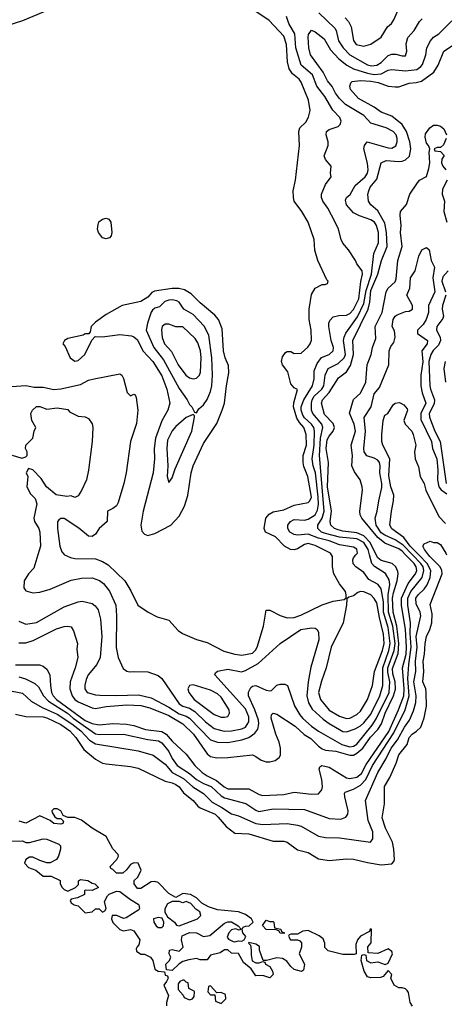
# Model space of a CAD drawing. Header units: inches. Extents: x 2348352 to 2479776, y 460422 to 613655.
# Tile 277 of 590: x 2383414 to 2385852, y 567419 to 573072. Entities that reach past the tile are written whole.
import ezdxf

# ---------------------------------------------------------------- set-up
doc = ezdxf.new("R2010")
doc.units = ezdxf.units.IN
doc.header["$MEASUREMENT"] = 0
doc.layers.add('C3586', color=7, linetype='Continuous')
doc.layers.add('C3587', color=7, linetype='Continuous')

msp = doc.modelspace()

# ---------------------------------------------------------------- linework, layer by layer
at = {"layer": 'C3586', "color": 4}
for points, elevation in [([(2383343.4, 569223.4), (2383430, 569206), (2383479.9, 569159.9), (2383543.4, 569123.4), (2383630, 569085.5), (2383714.6, 569030), (2383764.6, 568990), (2383815.5, 568935.5), (2383850, 568913.7), (2384093.8, 568873.8), (2384181, 568850), (2384250, 568797), (2384290.2, 568750.2), (2384354.8, 568714.8), (2384408.4, 568668.4), (2384470.2, 568630.2), (2384520.2, 568580.2), (2384575.5, 568550), (2384630, 568512.7), (2384670, 568500.5), (2384770, 568457), (2384810, 568452), (2384950, 568457.1), (2385010, 568448), (2385030, 568442), (2385130, 568384), (2385170, 568377.3), (2385250, 568375.5), (2385429, 568351), (2385441.2, 568370), (2385440.9, 568410), (2385414.9, 568474.9), (2385399.5, 568590), (2385470, 568750.6), (2385518.3, 568830), (2385547.4, 568890), (2385583.3, 568936.7), (2385622.6, 569010), (2385651.5, 569050), (2385675.8, 569104.2), (2385687.6, 569152.4), (2385691.1, 569190), (2385677.6, 569270), (2385687.7, 569330), (2385686, 569390), (2385696.8, 569470), (2385689.8, 569530.2), (2385716.9, 569650), (2385713.3, 569670), (2385690, 569719), (2385688.6, 569750), (2385701.3, 569770), (2385736.8, 569803.2), (2385752.5, 569827.5), (2385769.8, 569870), (2385775.3, 569910), (2385754, 569950), (2385705.1, 570000)], 68), ([(2383390, 569367.4), (2383527.7, 569367.7), (2383550, 569361), (2383570, 569342.8), (2383588, 569310), (2383591.5, 569250), (2383597.7, 569210), (2383606.5, 569190), (2383626, 569170), (2383790, 569049.4), (2383830, 569032.1), (2383870, 569023.1), (2383950, 569031.3), (2384027.5, 569027.5), (2384070, 569019.5), (2384136.7, 568996.7), (2384230, 568985.5), (2384255.3, 568970), (2384290, 568930.3), (2384370, 568855.5), (2384420.4, 568790), (2384461.6, 568750), (2384490.2, 568730.2), (2384543.8, 568703.8), (2384587.2, 568667.2), (2384610, 568656.5), (2384730, 568656.4), (2384790, 568623.8), (2384810, 568618.4), (2384930, 568623.8), (2384990, 568637.1), (2385090, 568624.9), (2385130, 568626.8), (2385149, 568650), (2385152.5, 568667.5), (2385149.4, 568710), (2385132.7, 568770), (2385137.2, 568782.8), (2385149.6, 568790.4), (2385190, 568781.1), (2385290, 568720.3), (2385310, 568714.9), (2385350, 568723.1), (2385376.1, 568743.9), (2385403.1, 568796.9), (2385533.9, 568986.1), (2385589.8, 569110), (2385619.9, 569190), (2385621.4, 569230), (2385612.4, 569350), (2385633, 569430), (2385635.5, 569470), (2385629.3, 569570), (2385605.7, 569710), (2385605.4, 569750), (2385644.3, 569835.7), (2385686.9, 569890), (2385694.2, 569910), (2385690.8, 569930), (2385678.7, 569950), (2385629.8, 570000)], 76), ([(2383390, 569085.3), (2383450, 569072.2), (2383550, 569068.8), (2383570, 569064.2), (2383650, 569026.3), (2383701.3, 568990), (2383737, 568950), (2383782.9, 568882.9), (2383850, 568826.4), (2383890, 568803.8), (2383910, 568799.3), (2384050, 568784.9), (2384094.2, 568774.2), (2384250, 568700.7), (2384290, 568690.4), (2384310, 568680.5), (2384330, 568666.8), (2384353.8, 568633.8), (2384410.6, 568590), (2384437.3, 568557.3), (2384450, 568547.7), (2384536.3, 568510), (2384554.5, 568494.5), (2384599.9, 568439.9), (2384650, 568402), (2384730, 568397.1), (2384870, 568354.9), (2384930, 568356.3), (2384950, 568350.7), (2385010, 568306.8), (2385070, 568290.7), (2385130, 568254), (2385190, 568245.5), (2385290, 568254.8), (2385330, 568253.4), (2385410, 568233.4), (2385490, 568220.7), (2385550, 568226), (2385561.2, 568238.8), (2385565.2, 568250), (2385562.4, 568310), (2385554.7, 568350), (2385513.6, 568430), (2385495.1, 568490), (2385509.3, 568570.7), (2385509.4, 568670), (2385539.6, 568720.4), (2385575.6, 568804.4), (2385590, 568850.8), (2385638, 568910), (2385650, 568950.7), (2385666.6, 568970), (2385692.8, 568987.2), (2385716.2, 569010), (2385735.6, 569064.4), (2385749.6, 569130), (2385748.2, 569210), (2385745.1, 569230), (2385728.4, 569270), (2385735.1, 569330), (2385729.8, 569390), (2385738.9, 569430), (2385741.7, 569490), (2385749.6, 569530), (2385769.6, 569570), (2385780.7, 569610), (2385781.6, 569661.6), (2385770, 569714), (2385839.3, 569890), (2385837.2, 569910), (2385827.3, 569930), (2385767.8, 569990), (2385760.6, 570000)], 64), ([(2383410, 569618.8), (2383450, 569600.7), (2383510, 569610.6), (2383670, 569700.7), (2383750, 569730.7), (2383773.7, 569733.7), (2383830, 569721), (2383847.5, 569707.5), (2383864.5, 569684.5), (2383879.1, 569630), (2383885.5, 569530), (2383875.5, 569410), (2383858, 569370), (2383807.3, 569310), (2383795.2, 569284.8), (2383787.9, 569252.1), (2383788, 569230), (2383801, 569210), (2383850, 569196.3), (2383874.6, 569194.6), (2383970, 569192), (2384096.7, 569196.7), (2384170, 569179.3), (2384270, 569125.2), (2384330, 569086.2), (2384370, 569072.7), (2384390, 569061.1), (2384510, 568937.1), (2384550, 568923.8), (2384610, 568923.1), (2384690, 568937), (2384729.8, 568950.2), (2384765.1, 568974.9), (2384781.6, 568998.4), (2384787.8, 569030), (2384784.7, 569050), (2384764, 569110), (2384727.8, 569190), (2384728.1, 569211.9), (2384742, 569238), (2384750, 569244.9), (2384770, 569250.4), (2384830, 569222), (2384850, 569218), (2384859, 569221), (2384890, 569251), (2384910, 569258), (2384936.9, 569256.9), (2384951.3, 569250), (2384992.3, 569132.3), (2385021.7, 569081.7), (2385039.9, 569059.9), (2385090, 569015.5), (2385130, 568988.2), (2385263, 568910), (2385310, 568898.3), (2385330, 568900.9), (2385350, 568912.2), (2385438.3, 569021.7), (2385461.5, 569058.5), (2385534.4, 569210), (2385539.8, 569270), (2385526.9, 569326.9), (2385527.9, 569350), (2385564.9, 569450), (2385569.2, 569490), (2385555.5, 569590), (2385531.2, 569670), (2385530.5, 569769.5), (2385538.2, 569830), (2385535.2, 569855.2), (2385513.3, 569893.3), (2385451.9, 569931.9), (2385435.1, 569950), (2385422.7, 570000)], 88), ([(2383410, 569494), (2383450, 569493.7), (2383491.9, 569508.1), (2383625.6, 569574.4), (2383670, 569588.2), (2383690, 569590.5), (2383710, 569586), (2383723.4, 569563.4), (2383746, 569490), (2383742.5, 569457.5), (2383747.7, 569410), (2383732.4, 569350), (2383703.7, 569270), (2383703.1, 569230), (2383715.3, 569190), (2383730.4, 569170), (2383750, 569156), (2383830, 569122), (2383850, 569118), (2383910, 569128.9), (2384030, 569138.9), (2384110, 569134), (2384161.1, 569121.1), (2384270, 569078), (2384350.2, 569030.2), (2384411.8, 568970), (2384490, 568857.1), (2384510, 568842), (2384545.4, 568834.6), (2384610, 568835.5), (2384750, 568850.8), (2384770, 568842.8), (2384801.1, 568821.1), (2384830, 568810.7), (2384850, 568810.7), (2384881.5, 568818.5), (2384904.5, 568835.5), (2384912, 568850), (2384911.8, 568890), (2384903.9, 568923.9), (2384885.1, 568970), (2384857.2, 569062.8), (2384859, 569081), (2384869.3, 569090.7), (2384890, 569084.9), (2384996, 569016), (2385048.2, 568968.2), (2385085.8, 568945.8), (2385130, 568900.3), (2385150, 568886.3), (2385170, 568878.9), (2385230, 568872.9), (2385310, 568850.2), (2385330, 568850.3), (2385350, 568860.3), (2385383.5, 568890), (2385428, 568952), (2385470, 568997.4), (2385490.5, 569029.5), (2385511.4, 569090), (2385560.7, 569190), (2385571.1, 569228.9), (2385569.9, 569270), (2385555.5, 569315.5), (2385553.7, 569346.3), (2385586.7, 569433.3), (2385591.4, 569490), (2385579.9, 569590), (2385558.5, 569670), (2385554.6, 569750), (2385559.3, 569780.7), (2385581.2, 569850), (2385586.9, 569890), (2385584.4, 569904.4), (2385573.3, 569930), (2385552, 569950), (2385490, 569967.3), (2385470, 569983), (2385461.5, 570000)], 84), ([(2383410, 569299.5), (2383447.2, 569287.2), (2383500.5, 569260.5), (2383521.8, 569241.8), (2383551.7, 569190), (2383579.2, 569159.2), (2383688.9, 569090), (2383721.7, 569061.7), (2383850, 568971.7), (2383870, 568967.6), (2384010, 568970.3), (2384150, 568938.7), (2384211.5, 568931.5), (2384230, 568920.5), (2384270.4, 568870), (2384290.4, 568830), (2384318.4, 568790), (2384390, 568743.6), (2384430, 568708.9), (2384470, 568686.5), (2384512.7, 568670), (2384570, 568616.4), (2384590, 568603.7), (2384712, 568572), (2384770, 568533.4), (2384786.9, 568526.9), (2384870, 568541.6), (2385050, 568538), (2385190, 568485.5), (2385257, 568483), (2385285.6, 568494.4), (2385297.2, 568510), (2385299.3, 568530), (2385280.9, 568610), (2385279, 568630), (2385282.7, 568637.3), (2385330, 568654.4), (2385370, 568678), (2385400.4, 568710), (2385438.7, 568790), (2385562.9, 568977.1), (2385626.8, 569110), (2385650.7, 569190), (2385643.2, 569290), (2385648.2, 569370), (2385662.4, 569470), (2385655.2, 569550), (2385657.2, 569610), (2385642.4, 569710), (2385643.1, 569750), (2385660.4, 569790), (2385723.9, 569870), (2385734.8, 569910), (2385729.8, 569930), (2385717.1, 569950), (2385668.5, 570000)], 72), ([(2383518.7, 570000), (2383496.3, 569923.7), (2383464.7, 569890), (2383441, 569850), (2383438, 569810), (2383450, 569792), (2383490, 569781), (2383530, 569786), (2383590, 569802.8), (2383710, 569854), (2383770, 569864.9), (2383830, 569867.7), (2383872.1, 569852.1), (2383894.7, 569834.7), (2383930.3, 569790.3), (2383965.5, 569710), (2383970.4, 569650), (2383968.1, 569468.1), (2383978.8, 569410), (2384007.5, 569347.5), (2384030, 569331), (2384047.1, 569327.1), (2384070, 569330.7), (2384150, 569327.3), (2384210, 569307.3), (2384230.3, 569290.3), (2384330, 569144.9), (2384350.3, 569130.3), (2384390, 569118.9), (2384419.5, 569099.5), (2384480.4, 569040.4), (2384530, 569003.1), (2384587.7, 568987.7), (2384630, 568988.9), (2384690, 569001.3), (2384709.7, 569010.3), (2384730, 569041), (2384729.7, 569070), (2384710, 569115.6), (2384535.3, 569310), (2384538, 569322), (2384549, 569331), (2384610, 569342.8), (2384687.7, 569327.7), (2384710, 569336.3), (2384784.2, 569375.8), (2384909.4, 569490.6), (2385029, 569570), (2385090, 569581), (2385110, 569578), (2385122, 569570), (2385130, 569554), (2385130.7, 569510.7), (2385086.2, 569353.8), (2385070.4, 569269.6), (2385063.1, 569190), (2385072, 569150), (2385094.1, 569114.1), (2385155.9, 569055.9), (2385190, 569030.4), (2385250, 568996.4), (2385270, 568986), (2385290, 568983.8), (2385339.4, 569000.6), (2385370, 569017.1), (2385390, 569034.4), (2385430, 569085.5), (2385482.6, 569190), (2385499.1, 569250), (2385499.8, 569350), (2385534, 569450), (2385541.8, 569490), (2385530, 569582.7), (2385503.7, 569670), (2385502.6, 569730), (2385490, 569804), (2385472.3, 569830), (2385418.4, 569858.4), (2385390, 569898), (2385344, 569930), (2385327.7, 569947.7), (2385326, 569970), (2385330, 569982), (2385344.6, 570000)], 92), ([(2383672.2, 570000), (2383705.2, 569985.2), (2383730, 569979.1), (2383850, 569977.3), (2383890, 569962), (2383922.8, 569942.8), (2384018.8, 569850), (2384053.2, 569793.2), (2384092, 569710), (2384152, 569670), (2384203.5, 569643.5), (2384270, 569624.7), (2384324.4, 569564.4), (2384348.4, 569548.4), (2384430, 569513.4), (2384490, 569496.3), (2384587.1, 569447.1), (2384650, 569428.4), (2384690, 569423.7), (2384750, 569435.8), (2384768.5, 569451.5), (2384777.4, 569470), (2384813.6, 569590), (2384830, 569682), (2384850, 569681), (2384910.4, 569650.4), (2384950, 569637.1), (2384990, 569639.5), (2385027.3, 569652.7), (2385150, 569712.4), (2385214, 569734), (2385276.4, 569743.6), (2385288, 569752), (2385288.7, 569770), (2385284, 569790), (2385250, 569834), (2385218, 569890), (2385209.6, 569930), (2385209.6, 569990), (2385203.8, 570000)], 96), ([(2385668.8, 567408.8), (2385656.4, 567430), (2385646.4, 567486.4), (2385638.7, 567498.7), (2385630, 567507.3), (2385610, 567514.8), (2385590, 567514.8), (2385564.7, 567530), (2385544.7, 567570), (2385550.6, 567590), (2385530, 567614), (2385500.2, 567579.8), (2385486.3, 567573.7), (2385430, 567571), (2385410, 567578), (2385391, 567610), (2385374, 567670), (2385378, 567702), (2385390, 567706), (2385402, 567702), (2385406, 567670), (2385430, 567658), (2385470, 567664), (2385512, 567648), (2385530, 567655.3), (2385554, 567710), (2385550, 567722), (2385530, 567738), (2385470, 567711), (2385414, 567714), (2385412, 567750), (2385431.3, 567771.3), (2385434, 567850), (2385431.1, 567851.1), (2385426, 567850), (2385422, 567838), (2385370, 567811.3), (2385354, 567790), (2385343.1, 567763.1), (2385346, 567710), (2385335.3, 567704.7), (2385270, 567706), (2385186, 567726), (2385166, 567746), (2385166, 567770), (2385155.9, 567795.9), (2385133.2, 567813.2), (2385070, 567842.8), (2385040.2, 567839.8), (2385010, 567822), (2384970, 567822), (2384962, 567818), (2384958, 567810), (2384969.1, 567789.1), (2385010, 567788.7), (2385023.1, 567783.1), (2385032.5, 567772.5), (2385032.7, 567747.3), (2385019, 567710), (2385049.2, 567650), (2385044, 567616), (2385032.9, 567607.1), (2384990, 567618.8), (2384970, 567636), (2384947.5, 567667.5), (2384922.9, 567682.9), (2384890, 567687), (2384831.1, 567671.1), (2384811.6, 567671.6), (2384790.6, 567730), (2384790.9, 567750.9), (2384770, 567764.7), (2384730, 567774), (2384728, 567770), (2384739, 567759), (2384744, 567730), (2384742.7, 567702.7), (2384748, 567668), (2384770, 567658), (2384790, 567658), (2384810, 567666), (2384822, 567662), (2384826, 567650), (2384850, 567637.2), (2384865.2, 567610), (2384868.7, 567591.3), (2384850, 567571.3), (2384810, 567584.7), (2384770, 567582), (2384743.6, 567623.6), (2384699.6, 567659.6), (2384671.1, 567711.1), (2384630, 567712), (2384610, 567732), (2384590, 567731.3), (2384564.7, 567715.3), (2384510, 567702), (2384490, 567674), (2384450, 567674), (2384430, 567682), (2384384.7, 567675.3), (2384350, 567664.7), (2384329, 567651), (2384290, 567614), (2384258, 567618), (2384254, 567650), (2384274, 567670), (2384282, 567690), (2384272, 567710), (2384274, 567730), (2384290, 567734), (2384330, 567724), (2384352.8, 567747.2), (2384342.8, 567790), (2384346.8, 567813.2), (2384390, 567832.3), (2384429.6, 567829.6), (2384470, 567809.5), (2384505.2, 567814.8), (2384590, 567885.2), (2384610, 567893.2), (2384630, 567893.2), (2384668, 567870), (2384686, 567850), (2384674.6, 567845.4), (2384652.7, 567852.7), (2384630, 567846), (2384614, 567830), (2384605.6, 567805.6), (2384613.2, 567793.2), (2384639, 567779), (2384650, 567777.2), (2384670, 567784), (2384690, 567782), (2384702, 567790), (2384711.6, 567808.4), (2384696, 567830), (2384691.3, 567850), (2384698, 567862), (2384710, 567868.7), (2384730.7, 567869.3), (2384754, 567890), (2384744.7, 567910), (2384710, 567934.8), (2384670, 567950.8), (2384550, 567962), (2384498, 567978), (2384460.5, 568000.5), (2384430, 568031), (2384394, 568050), (2384350, 568056), (2384310, 568032), (2384270, 568056), (2384210, 568118), (2384190, 568124.7), (2384170, 568122), (2384110, 568084.7), (2384090, 568084.7), (2384072, 568110), (2384072, 568130), (2384092, 568150), (2384112, 568190), (2384094, 568230), (2384070, 568232), (2384050, 568222), (2384028.4, 568191.6), (2384007.3, 568172.7), (2383970, 568172), (2383950, 568194), (2383938, 568198), (2383934, 568210), (2383972, 568250), (2383982, 568270), (2383979.6, 568279.6), (2383950, 568312), (2383910, 568382), (2383830, 568431.3), (2383770, 568476), (2383730, 568490.8), (2383690, 568491.3), (2383663.6, 568503.6), (2383651.3, 568530), (2383630, 568542), (2383610, 568542), (2383598, 568530), (2383600.4, 568520.4), (2383616.4, 568496.4), (2383630, 568486), (2383650, 568486), (2383666, 568470), (2383662, 568458), (2383650, 568454), (2383610, 568458), (2383590, 568474), (2383530, 568502), (2383450, 568459.1), (2383411.3, 568470)], 56), ([(2383370, 568355.3), (2383430, 568358), (2383450, 568348), (2383470, 568348), (2383550, 568369.4), (2383570, 568366.6), (2383639, 568339), (2383648, 568330), (2383648.7, 568310), (2383638, 568270), (2383626, 568250), (2383590, 568232), (2383570, 568231.3), (2383530, 568244.7), (2383490, 568264.7), (2383470, 568264.7), (2383448.9, 568251.1), (2383442, 568230), (2383464.7, 568204.7), (2383508, 568190), (2383550, 568155.3), (2383594.6, 568154.6), (2383646, 568130), (2383646, 568110), (2383658, 568090), (2383670, 568078), (2383690, 568068), (2383734, 568090), (2383752, 568108), (2383752.7, 568127.3), (2383763.6, 568136.4), (2383806, 568130), (2383830, 568114), (2383846, 568110), (2383866, 568090), (2383830, 568072), (2383790, 568074), (2383786, 568070), (2383786, 568050), (2383746, 568030), (2383710, 568022), (2383704.7, 568015.3), (2383710, 568002), (2383728, 567990), (2383750, 567984), (2383790, 567945.2), (2383830.6, 567949.4), (2383850, 567968), (2383870, 567968), (2383890, 567949), (2383903.6, 567956.4), (2383911, 567969), (2383901, 568010), (2383917.5, 568042.5), (2383928.2, 568051.8), (2383970, 568069.5), (2383990, 568066.6), (2384050, 568020.9), (2384094.2, 567994.2), (2384099, 567990), (2384102, 567970), (2384098, 567962), (2384024.7, 567915.3), (2384010, 567911), (2383972, 567930), (2383946, 567930), (2383942, 567910), (2383950, 567888), (2383990, 567848), (2384010, 567842), (2384050, 567849), (2384070, 567842), (2384104, 567790), (2384099, 567761), (2384088, 567750), (2384083.1, 567736.9), (2384084.7, 567724.7), (2384110, 567708), (2384130, 567708), (2384166, 567690), (2384178, 567670), (2384190, 567622), (2384210, 567608.7), (2384246, 567606), (2384250, 567586), (2384262, 567582), (2384266, 567570), (2384258, 567550), (2384242, 567530), (2384268.7, 567470), (2384258, 567430), (2384258, 567410)], 56)]:
    msp.add_lwpolyline(points, dxfattribs=dict(at, elevation=elevation))
for points, elevation in [([(2385370, 569789.6), (2385355.8, 569784.2), (2385330, 569764), (2385303.6, 569756.4), (2385292.7, 569747.3), (2385291.3, 569711.3), (2385270.4, 569610), (2385202, 569470), (2385173.7, 569350), (2385146.4, 569273.6), (2385130.4, 569210), (2385140.4, 569170), (2385190, 569108.4), (2385250, 569074), (2385290, 569060.4), (2385310, 569062.4), (2385350, 569083.1), (2385370, 569102.4), (2385411.2, 569170), (2385439.7, 569250), (2385451.2, 569330), (2385497.2, 569450), (2385506.4, 569490), (2385503.6, 569543.6), (2385479.1, 569639.1), (2385463.6, 569723.6), (2385450, 569749.4), (2385430, 569769.6), (2385390, 569788)], 96), ([(2384410, 569253.6), (2384390, 569249), (2384380.5, 569230), (2384384.4, 569210), (2384415.5, 569170), (2384530, 569083.8), (2384570, 569068.2), (2384590, 569067.7), (2384610, 569072), (2384619, 569090), (2384617.2, 569110), (2384570, 569182), (2384550, 569202.4), (2384510, 569222.4)], 96), ([(2384290, 568009), (2384263.8, 567996.2), (2384247.9, 567967.9), (2384247.7, 567947.7), (2384262, 567922), (2384302.8, 567890), (2384314.4, 567874.4), (2384330, 567870.7), (2384370, 567885.5), (2384435.3, 567910), (2384454, 567930), (2384448, 567950), (2384425.6, 567965.6), (2384397.2, 567997.2), (2384370, 568008.7), (2384350, 568002), (2384330, 568008.7)], 56), ([(2384210, 567917.2), (2384182, 567910), (2384184.7, 567890), (2384198, 567870), (2384210, 567861), (2384230, 567861), (2384239, 567870), (2384241.2, 567890), (2384232.9, 567912.9)], 56), ([(2384850, 567894), (2384870, 567894), (2384874, 567890), (2384878, 567858), (2384914, 567850), (2384918, 567838), (2384934, 567830), (2384930, 567826), (2384910, 567828), (2384902, 567842), (2384887.3, 567847.3), (2384830, 567848), (2384808.4, 567871.6), (2384830, 567902)], 56), ([(2384358, 567558), (2384350, 567558), (2384334, 567550), (2384323.6, 567536.4), (2384323.6, 567503.6), (2384352.7, 567472.7), (2384358, 567458), (2384390, 567444.7), (2384406, 567450), (2384416.4, 567463.6), (2384418, 567490), (2384415.3, 567495.3), (2384386, 567510), (2384382, 567542), (2384370, 567546)], 56), ([(2384510, 567526), (2384498, 567522), (2384494, 567490), (2384510, 567474), (2384534, 567474), (2384538, 567438), (2384570, 567424.7), (2384598, 567450), (2384595.3, 567475.3), (2384570, 567488), (2384546, 567486)], 56)]:
    msp.add_lwpolyline(points, close=True, dxfattribs=dict(at, elevation=elevation))
at = {"layer": 'C3587', "color": 4}
for points, elevation in [([(2383342, 573038), (2383432.8, 573067.2), (2383610, 573140.7)], 104), ([(2385283.1, 573083.1), (2385301.3, 573061.3), (2385316.3, 573030), (2385330, 572952), (2385346, 572930), (2385390, 572918.8), (2385429.4, 572930.6), (2385489.5, 572970.5), (2385525.2, 573030), (2385549, 573050), (2385561.2, 573070), (2385594, 573146)], 96), ([(2385203.8, 570000), (2385198, 570010), (2385110, 570054), (2385070, 570064.2), (2385050, 570059.6), (2385010, 570034), (2384990, 570027.8), (2384969, 570030), (2384934.5, 570050), (2384883.3, 570103.3), (2384825.2, 570130), (2384817.2, 570150), (2384827.3, 570210), (2384846.3, 570233.7), (2384870, 570246.7), (2384930, 570258), (2384990, 570284.6), (2385070, 570300.4), (2385080.7, 570310), (2385089.7, 570330), (2385068.3, 570450), (2385046.4, 570506.4), (2385042.3, 570530), (2385041, 570570), (2385061.1, 570630), (2385059.7, 570690), (2385046, 570730), (2385019.8, 570759.8), (2385004.9, 570784.9), (2384986.9, 570850), (2384988.3, 570871.7), (2385008.9, 570948.9), (2384990, 570959), (2384970, 570982), (2384952.7, 571050), (2384922.7, 571090), (2384918, 571110), (2384922.9, 571137.1), (2384939.3, 571160.7), (2384950, 571166.8), (2384970, 571166.8), (2384990, 571156), (2385030, 571158), (2385069.1, 571190.9), (2385082, 571210), (2385089, 571231), (2385086.6, 571290), (2385076, 571350), (2385076, 571410), (2385090, 571494), (2385110, 571531.3), (2385150, 571551.3), (2385168, 571552), (2385182, 571558), (2385186, 571570), (2385178, 571578), (2385125.2, 571690), (2385109.3, 571749.3), (2385105.2, 571810), (2385069.5, 571909.5), (2385033.2, 571970), (2384989.2, 572030), (2384985.2, 572050), (2384984, 572090), (2384997.2, 572150), (2385021.2, 572350), (2385017.2, 572430), (2385022.7, 572450), (2385056.6, 572483.4), (2385072.9, 572512.9), (2385080.9, 572550), (2385072, 572610), (2385030, 572713.2), (2385018, 572730), (2384980.4, 572760.4), (2384960.5, 572790), (2384951.3, 572830), (2384946.2, 572930), (2384930, 572977), (2384846, 573066), (2384770, 573119)], 96), ([(2385344.6, 570000), (2385352.7, 570010), (2385350, 570032.3), (2385330, 570042.7), (2385250, 570056.4), (2385190, 570079.3), (2385130, 570094.8), (2385070, 570119.1), (2385010, 570112.3), (2384990, 570116), (2384966, 570130), (2384953.2, 570150), (2384953.2, 570170), (2384969.2, 570190), (2384990, 570202.8), (2385050, 570199.3), (2385070, 570204.9), (2385109.6, 570230), (2385124.4, 570255.6), (2385128.8, 570291.2), (2385127.3, 570330), (2385111.6, 570470), (2385099.8, 570510), (2385094.2, 570550), (2385104.4, 570630), (2385106.2, 570710), (2385102.3, 570730), (2385089.7, 570750), (2385050, 570785.7), (2385040.4, 570800.4), (2385030.9, 570830), (2385031, 570850), (2385045.7, 570890), (2385095.8, 570970), (2385104.7, 571010), (2385103.9, 571056.1), (2385122, 571098), (2385147.3, 571132.7), (2385190, 571150.5), (2385214.5, 571170), (2385215.1, 571190), (2385201.6, 571230), (2385189.3, 571310), (2385189.4, 571330), (2385195.5, 571344.5), (2385213.6, 571366.4), (2385246.8, 571373.2), (2385290, 571374.9), (2385310, 571384.4), (2385330, 571408.4), (2385360.4, 571470), (2385372.3, 571567.7), (2385382, 571610), (2385380.9, 571630), (2385349, 571670), (2385342, 571690), (2385302, 571750), (2385270, 571788), (2385259, 571810), (2385244, 571870), (2385225.2, 571910), (2385184, 571990), (2385155.1, 572030), (2385146.6, 572050), (2385146.6, 572070), (2385170, 572124.7), (2385202, 572170), (2385199, 572190), (2385202, 572230), (2385169.2, 572269.2), (2385162, 572290), (2385185.2, 572350), (2385185.2, 572370), (2385174, 572410), (2385175.3, 572430), (2385190, 572441), (2385242, 572458), (2385254, 572470), (2385259.3, 572490), (2385252.7, 572510), (2385211.3, 572551.3), (2385165.1, 572630), (2385119.6, 572690), (2385094.6, 572754.6), (2385029.6, 572810), (2384999.7, 572910), (2384993.3, 572990), (2384958.7, 573050), (2384945.6, 573090)], 92), ([(2385131.5, 573111.5), (2385223.1, 573023.1), (2385230.5, 573010), (2385244.4, 572950), (2385270.4, 572910), (2385310.2, 572870.2), (2385410, 572812), (2385433.7, 572806.3), (2385464, 572810), (2385490, 572826.4), (2385530, 572865.5), (2385550, 572874), (2385574.4, 572874.4), (2385610, 572864.7), (2385630, 572864.7), (2385637.2, 572890), (2385633.6, 572933.6), (2385642.7, 572970), (2385679.3, 573010), (2385710, 573061), (2385724.1, 573075.9)], 92), ([(2385422.7, 570000), (2385415.3, 570030), (2385389.7, 570070), (2385350, 570091.6), (2385250, 570100.8), (2385170, 570121.8), (2385147.3, 570130), (2385125.6, 570150), (2385125.1, 570170), (2385150.7, 570209.3), (2385162.5, 570250), (2385135.8, 570570), (2385140.3, 570670), (2385154, 570730), (2385148.2, 570750), (2385096.2, 570810), (2385089.6, 570830), (2385089.7, 570869.7), (2385093.5, 570890), (2385104.8, 570910), (2385149.7, 570950), (2385160.5, 570970), (2385168.3, 571031.7), (2385185.1, 571070), (2385241.7, 571098.3), (2385277.4, 571130), (2385284.4, 571150), (2385272.6, 571230), (2385277.4, 571250), (2385287.1, 571272.9), (2385353.4, 571366.6), (2385390, 571443), (2385402.9, 571517.1), (2385434.6, 571610), (2385448.2, 571730), (2385473.7, 571790), (2385474, 571850), (2385462.9, 571890), (2385451.6, 571910), (2385430, 571923.6), (2385364.9, 571944.9), (2385330, 571962.9), (2385290, 572009.2), (2385284.5, 572035.5), (2385289.5, 572050.5), (2385311.7, 572068.3), (2385340.4, 572119.6), (2385398.4, 572170), (2385411.3, 572190), (2385414.3, 572210), (2385410, 572248), (2385389.4, 572330), (2385394, 572350), (2385409, 572370), (2385530, 572336.3), (2385550, 572334.8), (2385572.7, 572347.3), (2385581.2, 572370), (2385580.9, 572390), (2385575.1, 572410), (2385559, 572430), (2385518, 572450), (2385430, 572477.2), (2385390, 572520.9), (2385285.3, 572585.3), (2385250, 572618.4), (2385226.3, 572650), (2385207.2, 572687.2), (2385180.6, 572720.6), (2385156.9, 572770), (2385084.2, 572870), (2385074, 572910), (2385069.5, 572970.5), (2385072.7, 572987.3), (2385089.2, 573010.8), (2385110, 573002), (2385162, 572962), (2385199.4, 572899.4), (2385247, 572847), (2385291.4, 572811.4), (2385330.8, 572790), (2385410, 572764.7), (2385450, 572756.9), (2385490, 572761.7), (2385530, 572781.6), (2385550, 572786), (2385630, 572777.4), (2385693.7, 572786.3), (2385717.4, 572802.6), (2385725.8, 572814.2), (2385746.6, 572870), (2385752, 572910), (2385772.3, 572950), (2385790, 572970.6), (2385821.2, 572990), (2385894.9, 573065.1)], 88), ([(2385461.5, 570000), (2385426.5, 570070), (2385390, 570108.1), (2385350, 570125), (2385270, 570134.6), (2385242.3, 570142.3), (2385222, 570150), (2385199.6, 570170), (2385196.3, 570190), (2385203.5, 570250), (2385181.6, 570390), (2385187.1, 570530), (2385173.1, 570610), (2385180.3, 570659.7), (2385190, 570680.5), (2385213.3, 570710), (2385221.3, 570730), (2385213.7, 570753.7), (2385164.6, 570804.6), (2385146.3, 570870), (2385153.3, 570890), (2385190, 570932), (2385244, 571016), (2385289.6, 571050), (2385313.2, 571086.8), (2385329.8, 571150), (2385327.1, 571230), (2385414.6, 571410), (2385425, 571450), (2385430, 571517.1), (2385470.7, 571610), (2385491.9, 571690), (2385523.5, 571770), (2385520.7, 571850), (2385510, 571902.7), (2385470, 571975.1), (2385429.6, 572009.6), (2385416, 572030), (2385412.3, 572070), (2385418, 572090), (2385427, 572110), (2385464.1, 572155.9), (2385489.7, 572250.3), (2385517.2, 572262.8), (2385590, 572257.4), (2385610, 572258.7), (2385630, 572266.7), (2385651.9, 572288.1), (2385660.4, 572330), (2385654, 572370), (2385635.6, 572430), (2385610.6, 572470.6), (2385550, 572517.4), (2385490, 572541.3), (2385450, 572569.6), (2385359.7, 572619.7), (2385314, 572670), (2385309.1, 572690.9), (2385315.3, 572710), (2385323.7, 572716.3), (2385370, 572723.1), (2385430, 572718), (2385471.2, 572711.2), (2385529.5, 572690.5), (2385570, 572686), (2385590, 572686.7), (2385650, 572706.7), (2385690.5, 572710.5), (2385720.7, 572719.3), (2385791.6, 572770), (2385816.2, 572810), (2385850, 572891), (2385910, 572930.7)], 84), ([(2385629.8, 570000), (2385610, 570020.3), (2385590, 570034.6), (2385510, 570067.3), (2385470, 570099.3), (2385378.4, 570210), (2385369.7, 570229.7), (2385366, 570250), (2385382.7, 570370), (2385381.2, 570390), (2385369, 570430), (2385336.9, 570476.9), (2385320.5, 570510), (2385324.4, 570570), (2385317.6, 570630), (2385341.7, 570710), (2385334, 570750), (2385307.3, 570812.7), (2385330, 570891), (2385370, 570926.8), (2385401.6, 570990), (2385408.2, 571090), (2385431.6, 571150), (2385438.7, 571190), (2385458.3, 571241.7), (2385455.1, 571310), (2385495.8, 571390), (2385518.9, 571510), (2385529.8, 571530.2), (2385570, 571567.3), (2385576.1, 571583.9), (2385585.4, 571690), (2385609.8, 571770), (2385599.6, 571850), (2385605.1, 571890), (2385598, 571950), (2385601.2, 571970), (2385635.3, 572010), (2385654, 572070), (2385694, 572130), (2385709, 572150), (2385749.3, 572170.7), (2385763.6, 572216.4), (2385769.6, 572250), (2385765.2, 572310), (2385769, 572330), (2385762, 572350), (2385750, 572362), (2385742, 572398), (2385744.5, 572415.5), (2385769.1, 572450.9), (2385790, 572466), (2385810, 572466.8), (2385830, 572461), (2385850, 572444.7), (2385864, 572410)], 76), ([(2385862.8, 572390), (2385846.8, 572353.2), (2385830, 572338), (2385810, 572338), (2385794, 572330), (2385798, 572318), (2385830, 572314), (2385850, 572294), (2385851.1, 572291.1), (2385838, 572270), (2385836, 572250), (2385842.8, 572230), (2385860.7, 572210)], 76), ([(2385867.7, 572150), (2385842, 572098), (2385840.4, 572070), (2385852.4, 572030), (2385848.5, 571970), (2385866.4, 571910)], 76), ([(2385668.5, 570000), (2385615, 570055), (2385570, 570085.6), (2385510, 570112.3), (2385490, 570126), (2385461.1, 570170), (2385454, 570210), (2385467.3, 570250), (2385475.1, 570310), (2385493.9, 570386.1), (2385493.3, 570410), (2385481.1, 570470), (2385482.9, 570510), (2385479.5, 570530), (2385470, 570542.7), (2385450, 570554), (2385407.6, 570567.6), (2385392.3, 570590), (2385389.6, 570610), (2385399.6, 570710), (2385392, 570788), (2385431.8, 570850), (2385450, 570924.7), (2385479.7, 570960.3), (2385533.6, 571090), (2385534.5, 571170), (2385544.7, 571195.3), (2385562, 571218), (2385569.4, 571250), (2385566.3, 571286.3), (2385553.2, 571310), (2385558, 571350), (2385569.7, 571370.3), (2385582, 571378), (2385630, 571397.3), (2385650, 571398.8), (2385668.7, 571410), (2385669, 571430), (2385637.2, 571490), (2385654, 571530), (2385657.2, 571590), (2385685.2, 571630), (2385706, 571714), (2385722, 571750), (2385750, 571764.7), (2385764.7, 571750), (2385777.3, 571690), (2385796.3, 571650), (2385786, 571590), (2385797, 571510), (2385761, 571430), (2385760.7, 571390), (2385747.7, 571350), (2385730, 571321.2), (2385698, 571290), (2385698, 571270), (2385756, 571230), (2385754, 571210), (2385722.8, 571170), (2385727.7, 571107.7), (2385717.4, 571030), (2385717, 570970), (2385724.2, 570930), (2385745.3, 570870), (2385717.7, 570810), (2385717.2, 570777.2), (2385778.4, 570650), (2385784.9, 570610), (2385808.5, 570550), (2385814.1, 570485.9), (2385811.8, 570430), (2385820.3, 570390), (2385833.1, 570373.1), (2385865.5, 570350)], 72), ([(2385874.9, 571630), (2385844.3, 571595.7), (2385838, 571570), (2385858.6, 571510)], 76), ([(2385860.2, 571490), (2385841.7, 571430), (2385839.5, 571410), (2385848, 571370), (2385844.1, 571355.9), (2385808.4, 571310), (2385806.7, 571290), (2385828.9, 571250), (2385829.1, 571230), (2385817.7, 571202.3), (2385788.1, 571171.9), (2385773.6, 571150), (2385762.7, 571110), (2385769.2, 570969.2), (2385772.4, 570950), (2385796.1, 570890), (2385793.4, 570866.6), (2385764, 570810), (2385766.5, 570790), (2385797.8, 570710), (2385828.3, 570650), (2385863.2, 570410)], 76), ([(2385856.5, 571110), (2385848.9, 571070), (2385859.6, 570990)], 84), ([(2383370, 570966), (2383450, 570972.4), (2383497, 570963), (2383550, 570961.3), (2383610, 570948.4), (2383650, 570952), (2383763.3, 570976.7), (2383810, 571001.3), (2383842, 571010), (2383990, 571038.8), (2384001, 571030), (2384010, 571012), (2384031, 570931), (2384050, 570912), (2384070, 570922), (2384078, 570918), (2384083.6, 570903.6), (2384093.4, 570830), (2384085.8, 570754.2), (2384050.4, 570650), (2384024.9, 570470), (2384012.7, 570410), (2383980.3, 570299.7), (2383970, 570281.2), (2383950, 570265.2), (2383918, 570250), (2383916, 570190), (2383871, 570150), (2383850, 570119), (2383830, 570105.2), (2383810, 570106.6), (2383753.3, 570153.3), (2383670, 570209), (2383650, 570208.7), (2383639.8, 570200.2), (2383630.9, 570189.1), (2383630.6, 570150), (2383644, 570050), (2383656.8, 570016.8), (2383670, 570001), (2383672.2, 570000)], 96), ([(2383371.6, 570571.6), (2383426, 570554), (2383450, 570562), (2383458, 570570), (2383458, 570590), (2383448, 570610), (2383448.7, 570630), (2383489, 570670), (2383498, 570710), (2383508, 570730), (2383484, 570770), (2383479, 570810), (2383488.7, 570830), (2383510, 570851), (2383530, 570850.8), (2383570, 570836), (2383630, 570842.8), (2383690, 570834), (2383701, 570821), (2383750, 570796), (2383790, 570792), (2383810, 570782), (2383830.7, 570750.7), (2383834.8, 570730), (2383830.9, 570650.9), (2383810, 570486), (2383797.3, 570430), (2383770, 570368), (2383750, 570338), (2383730, 570329.3), (2383710, 570338), (2383685.4, 570334.6), (2383623.6, 570343.6), (2383568.7, 570390), (2383538.6, 570438.6), (2383490, 570488), (2383465.4, 570494.6), (2383452, 570470), (2383462, 570450), (2383456, 570390), (2383477.3, 570350), (2383502.4, 570322.4), (2383512.7, 570292.7), (2383496.4, 570210), (2383499.3, 570190), (2383524, 570150), (2383530.6, 570130), (2383533.4, 570050), (2383518.7, 570000)], 92), ([(2385705.1, 570000), (2385656.2, 570050), (2385619.1, 570099.1), (2385550, 570149.6), (2385538.4, 570170), (2385547.8, 570250), (2385560.5, 570310), (2385561.3, 570341.3), (2385545.7, 570390), (2385532.9, 570452.9), (2385538.9, 570550), (2385498, 570630), (2385492.3, 570650), (2385492.3, 570690), (2385501.2, 570770), (2385510, 570802), (2385528.4, 570811.6), (2385558.6, 570861.4), (2385570, 570870.8), (2385594, 570874), (2385619.9, 570859.9), (2385638, 570838), (2385640.7, 570830), (2385619.1, 570770), (2385626.8, 570750), (2385664.9, 570710), (2385673.4, 570690), (2385687.7, 570630), (2385681.3, 570590), (2385683.8, 570550), (2385704.1, 570504.1), (2385713.4, 570450), (2385735.5, 570410), (2385746, 570370), (2385820.3, 570220.3), (2385859.5, 570179.5)], 68), ([(2385760.6, 570000), (2385739, 570030), (2385729, 570050), (2385736.4, 570063.6), (2385770, 570078), (2385790, 570071), (2385810, 570070.8), (2385830, 570058), (2385860.7, 570010), (2385864.3, 570000)], 64)]:
    msp.add_lwpolyline(points, dxfattribs=dict(at, elevation=elevation))
for points, elevation in [([(2383910, 571812.7), (2383890, 571819.3), (2383866, 571850), (2383860.9, 571870), (2383864.1, 571895.9), (2383869.4, 571910.6), (2383890, 571926.8), (2383910, 571932), (2383926, 571926), (2383938, 571910), (2383944, 571850), (2383938.8, 571830), (2383930, 571819)], 96), ([(2384328.3, 571528.3), (2384290, 571528.3), (2384187.3, 571512.7), (2384173.7, 571506.3), (2384150, 571479.3), (2384110, 571454), (2384002, 571430), (2383910, 571379), (2383850, 571335.3), (2383824.7, 571310), (2383819.6, 571280.4), (2383812, 571268), (2383790, 571268), (2383778.8, 571261.2), (2383690, 571242), (2383672, 571230), (2383662, 571210), (2383674.8, 571194.8), (2383704.7, 571130), (2383730, 571111.3), (2383750, 571116), (2383789, 571150), (2383828.4, 571231.6), (2383848, 571252), (2383890, 571251), (2383990, 571264), (2384055.9, 571255.9), (2384070, 571250.8), (2384090, 571234), (2384120.5, 571170), (2384178.4, 571110), (2384230, 571027.3), (2384258.7, 570950), (2384275.5, 570870), (2384264.9, 570830), (2384230, 570769.2), (2384194.9, 570670), (2384187.2, 570610), (2384188.7, 570550), (2384180.3, 570470), (2384123, 570250), (2384110.7, 570170), (2384114.8, 570134.8), (2384130, 570118), (2384150, 570111), (2384190, 570122.8), (2384282, 570170), (2384330, 570222), (2384360.2, 570279.8), (2384379.3, 570340.7), (2384398, 570470), (2384409.4, 570510), (2384470, 570638), (2384546.3, 570753.7), (2384577.2, 570830), (2384589.5, 570870.5), (2384600.9, 570970), (2384615.5, 571044.5), (2384612.7, 571087.3), (2384594.5, 571130), (2384585.1, 571170), (2384576.2, 571296.2), (2384556, 571350), (2384534.9, 571374.9), (2384450, 571446.6), (2384398.6, 571498.6), (2384360.5, 571520.5)], 104), ([(2384290, 571463.7), (2384270, 571462), (2384246.7, 571453.3), (2384216.7, 571423.3), (2384190, 571415.6), (2384176.1, 571403.9), (2384168.3, 571391.7), (2384148.9, 571330), (2384141.1, 571290), (2384184.9, 571190), (2384239.4, 571119.4), (2384330, 570954.8), (2384376, 570890), (2384390, 570862), (2384402, 570850), (2384418, 570818), (2384430, 570814), (2384443.1, 570836.9), (2384470, 570861), (2384490, 570891), (2384510, 570938), (2384516.9, 570970), (2384520.5, 571030), (2384517.4, 571130), (2384500.1, 571260.1), (2384472.7, 571312.7), (2384410, 571379.5), (2384356, 571410), (2384330, 571449.2), (2384317.2, 571457.2)], 108), ([(2384270, 571324), (2384250, 571324), (2384231.3, 571310), (2384228.4, 571291.6), (2384233, 571247), (2384244.9, 571210), (2384286, 571166), (2384324.4, 571090), (2384368, 571030), (2384390, 571014.9), (2384410, 571010.5), (2384430, 571014), (2384446, 571030), (2384451.5, 571048.5), (2384456.3, 571130), (2384452.8, 571170), (2384437.3, 571217.3), (2384421.7, 571241.7), (2384350, 571308.7), (2384310, 571308.7)], 112), ([(2384410, 570806), (2384370, 570788.7), (2384310, 570737.2), (2384288.7, 570711.3), (2384262.9, 570657.1), (2384259.3, 570610), (2384265.5, 570510), (2384261, 570450), (2384270, 570414), (2384290, 570442), (2384306.3, 570493.7), (2384402.7, 570710), (2384418, 570790), (2384418, 570798)], 108)]:
    msp.add_lwpolyline(points, close=True, dxfattribs=dict(at, elevation=elevation))

doc.saveas('drawing.dxf')
